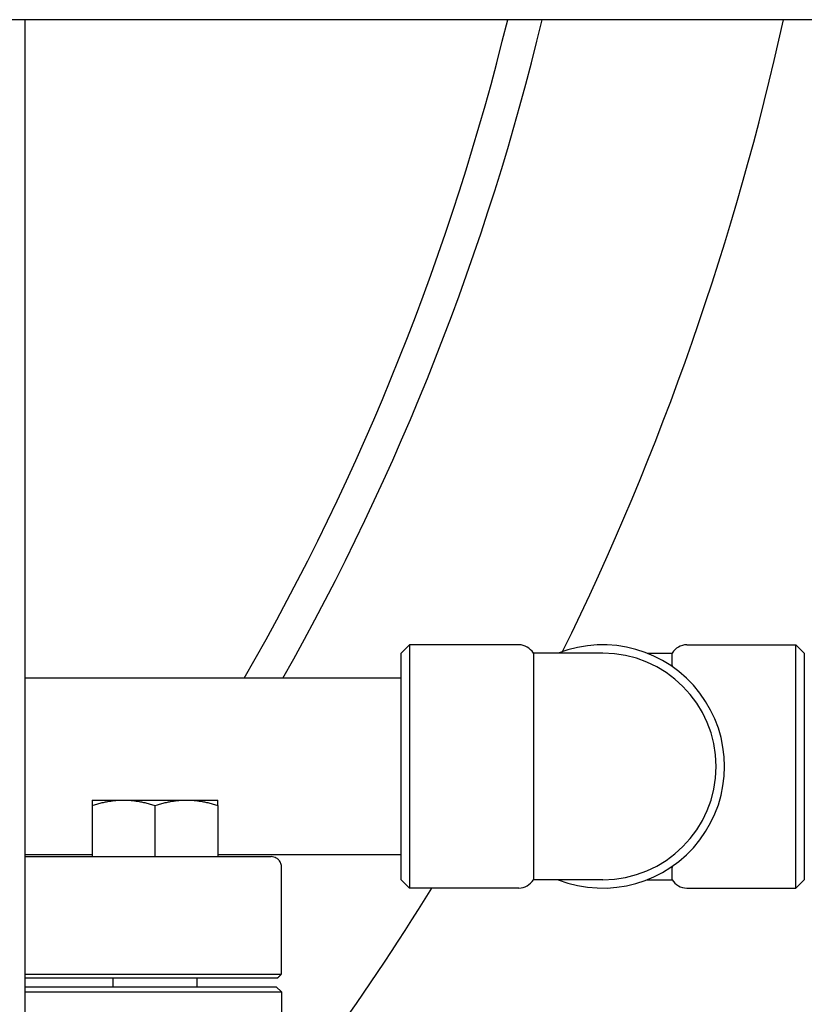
# Model space of a CAD drawing. Header units: inches. Extents: x 24 to 1128, y -69 to 748.
# Tile 557 of 656: x 988.62 to 994.46, y 302.77 to 310.11. Entities that reach past the tile are written whole.
import ezdxf

# ---------------------------------------------------------------- set-up
doc = ezdxf.new("R2010")
doc.units = ezdxf.units.IN
doc.header["$LTSCALE"] = 32
doc.header["$MEASUREMENT"] = 0
doc.layers.add('Visible (ANSI)', color=7, linetype='Continuous', lineweight=30)

msp = doc.modelspace()

# ---------------------------------------------------------------- linework, layer by layer
at = {"layer": 'Visible (ANSI)'}
for p, q in [((988.66005, 310.10867), (988.28505, 310.10867)), ((1007.66005, 310.10867), (988.66005, 310.10867)), ((988.66005, 294.35867), (988.66005, 310.10867)), ((991.45953, 305.38992), (991.52203, 305.45242)), ((991.52203, 305.45242), (991.52203, 303.63992)), ((992.33453, 305.45242), (991.52203, 305.45242)), ((993.58453, 305.45242), (994.39703, 305.45242)), ((994.39703, 303.63992), (994.39703, 305.45242)), ((994.45953, 305.38992), (994.39703, 305.45242)), ((991.45953, 303.70242), (991.45953, 305.38992)), ((992.44279, 305.38992), (992.44279, 303.70242)), ((992.95953, 305.38992), (992.44279, 305.38992)), ((993.29025, 305.38992), (993.47628, 305.38992)), ((993.47628, 305.29934), (993.47628, 305.38992)), ((994.45953, 305.38992), (994.45953, 303.70242)), ((991.45953, 305.20367), (988.66005, 305.20367)), ((989.15789, 304.29617), (989.39227, 304.29617)), ((989.15789, 304.2543), (989.15789, 303.87429)), ((989.39227, 304.29617), (989.86102, 304.29617)), ((989.62664, 304.2543), (989.62664, 303.87429)), ((989.86102, 304.29617), (990.09539, 304.29617)), ((990.09539, 304.2543), (990.09539, 303.87429)), ((989.15789, 303.88867), (988.66005, 303.88867)), ((988.66005, 303.87429), (990.49032, 303.87429)), ((991.45953, 303.88867), (990.09539, 303.88867)), ((990.56886, 303.00003), (990.56886, 303.79555)), ((993.47628, 303.70242), (993.47628, 303.793)), ((991.45953, 303.70242), (991.52203, 303.63992)), ((992.33453, 303.63992), (991.52203, 303.63992)), ((992.95953, 303.70242), (992.44279, 303.70242)), ((993.29025, 303.70242), (993.47628, 303.70242)), ((993.58453, 303.63992), (994.39703, 303.63992)), ((994.45953, 303.70242), (994.39703, 303.63992)), ((988.66005, 303.00003), (990.56886, 303.00003)), ((990.5378, 302.96878), (988.66005, 302.96878)), ((988.66005, 302.90579), (990.52969, 302.90579)), ((989.31414, 302.96878), (989.31414, 302.90579)), ((989.93914, 302.96878), (989.93914, 302.90579)), ((990.52969, 302.90579), (990.56906, 302.86642)), ((988.66005, 302.86642), (990.56906, 302.86642)), ((990.56906, 302.86642), (990.56906, 302.07902))]:
    msp.add_line(p, q, dxfattribs=at)
for centre, radius, start, end in [((974.03453, 314.54617), 18.75, 330.11461, 346.310113), ((974.03453, 314.54617), 19, 330.546928, 346.493679), ((974.03453, 314.54617), 20.75, 333.851985, 347.651614), ((992.33453, 305.32742), 0.125, 30, 90), ((992.95953, 304.54617), 0.90625, 248.59665, 111.40335), ((993.58453, 305.32742), 0.125, 90, 150), ((992.95953, 304.54617), 0.84375, 270, 90), ((990.49032, 303.79555), 0.07874, 60.000001, 90), ((974.03453, 314.54617), 20.75, 320.039486, 328.291194), ((992.33453, 303.76492), 0.125, 270, 330), ((993.58453, 303.76492), 0.125, 210, 270)]:
    msp.add_arc(centre, radius, start, end, dxfattribs=at)
for points in [[(993.47628, 305.29934), (993.47628, 305.2968), (993.47582, 305.29422), (993.47489, 305.29162)], [(993.4749, 303.80072), (993.47595, 303.79781), (993.47628, 303.79522), (993.47628, 303.793)]]:
    msp.add_open_spline(points, degree=3, dxfattribs=at)
for points, weights in [([(989.15789, 304.29617), (989.15789, 304.29617), (989.15789, 304.2543)], [1, 1.04314139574, 1.01001874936]), ([(989.15789, 304.2543), (989.28349, 304.29617), (989.39227, 304.29617)], [1.01001874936, 1.04314139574, 1]), ([(989.39227, 304.29617), (989.50104, 304.29617), (989.62664, 304.2543)], [1, 1.04314139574, 1.01001874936]), ([(989.62664, 304.2543), (989.75224, 304.29617), (989.86102, 304.29617)], [1.01001874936, 1.04314139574, 1]), ([(989.86102, 304.29617), (989.96979, 304.29617), (990.09539, 304.2543)], [1, 1.04314139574, 1.01001874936]), ([(990.09539, 304.2543), (990.09539, 304.29617), (990.09539, 304.29617)], [1.01001874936, 1.04314139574, 1]), ([(990.5378, 302.96878), (990.55327, 302.98428), (990.56886, 303.00003)], [1, 1.00040551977, 1.00077713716])]:
    msp.add_rational_spline(points, weights, degree=2, dxfattribs=at)
msp.add_open_spline([(990.56886, 303.79555), (990.56886, 303.80423), (990.56705, 303.81432), (990.56101, 303.83136), (990.55526, 303.8408), (990.54398, 303.85378), (990.53677, 303.85966), (990.52969, 303.86375)], degree=3, knots=[0, 0, 0, 0, 0.06611162, 0.06611162, 0.14522421, 0.14522421, 0.22283309, 0.22283309, 0.22283309, 0.22283309], dxfattribs=at)

doc.saveas('drawing.dxf')
